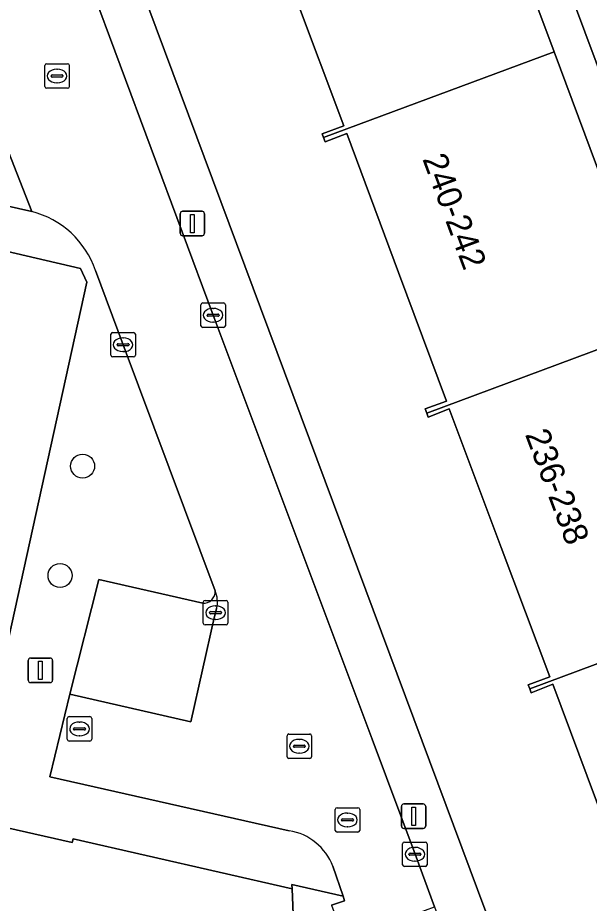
# Model space of a CAD drawing. Extents: x 162172 to 163187, y 382874 to 383685.
# Drawn here: x 162367.65 to 162390.96, y 383088.52 to 383124.66 of the extents above; entities that cross this region are included whole.
import ezdxf

# ---------------------------------------------------------------- set-up
doc = ezdxf.new("R2010")
doc.units = 0
for name, color, linetype in [('IMGEO_Boom', 7, 'Continuous'), ('IMGEO_Erf', 7, 'Continuous'), ('IMGEO_Kolk', 7, 'Continuous'), ('IMGEO_Lichtmast', 7, 'Continuous'), ('IMGEO_Pand', 7, 'Continuous'), ('IMGEO_Pand_nummerreeks', 7, 'Continuous'), ('IMGEO_Parkeervlak_open', 7, 'Continuous'), ('IMGEO_Rijbaan_lokaal_open', 7, 'Continuous'), ('IMGEO_Rioolput', 7, 'Continuous'), ('IMGEO_Voetpad_open', 7, 'Continuous')]:
    doc.layers.add(name, color=color, linetype=linetype)

msp = doc.modelspace()

# ---------------------------------------------------------------- linework, layer by layer
at = {"layer": 'IMGEO_Boom'}
for centre in [(162370.293, 383106.361), (162369.371, 383101.895)]:
    msp.add_circle(centre, 0.489, dxfattribs=at)
at = {"layer": 'IMGEO_Erf'}
for points in [[(162359.825, 383215.896), (162358.914, 383216.981), (162356.967, 383215.305), (162356.504, 383215.835), (162349.101, 383209.561), (162355.095, 383202.477), (162363.815, 383192.171), (162364.347, 383190.746), (162368.54, 383179.505), (162372.735, 383168.262), (162376.929, 383157.02), (162381.126, 383145.77), (162385.323, 383134.518), (162389.521, 383123.265), (162393.719, 383112.013)], [(162393.012, 383118.114), (162386.314, 383136.041), (162375.57, 383164.802), (162383.174, 383167.656), (162370.478, 383201.768), (162404.26, 383214.377)], [(162351.468, 383182.584), (162358.858, 383162.93), (162388.064, 383084.639), (162394.027, 383068.875), (162394.311, 383068.989), (162396.634, 383062.777)], [(162391.588, 383091.776), (162389.467, 383097.455), (162388.591, 383097.113), (162388.531, 383097.267), (162388.464, 383097.437), (162389.348, 383097.767), (162387.369, 383103.042), (162385.245, 383108.703), (162384.39, 383108.363), (162384.329, 383108.518), (162384.259, 383108.693), (162385.14, 383109.009), (162383.181, 383114.263), (162381.067, 383119.933), (162380.189, 383119.597), (162380.124, 383119.767), (162380.064, 383119.924), (162380.946, 383120.244), (162378.98, 383125.514)], [(162380.445, 383088.443), (162380.979, 383088.622), (162380.917, 383088.806), (162378.82, 383089.288), (162378.837, 383089.116), (162379.301, 383077.414)]]:
    msp.add_lwpolyline(points, dxfattribs=at)
at = {"layer": 'IMGEO_Kolk'}
for p, q in [((162375.19, 383113.017), (162376.042, 383113.017)), ((162375.115, 383112.091), (162375.115, 383112.943)), ((162375.603, 383112.797), (162375.628, 383112.797)), ((162376.116, 383112.943), (162376.116, 383112.091)), ((162375.374, 383112.511), (162375.374, 383112.523)), ((162375.812, 383112.474), (162375.414, 383112.474)), ((162375.417, 383112.56), (162375.815, 383112.56)), ((162375.858, 383112.523), (162375.858, 383112.511)), ((162376.042, 383112.017), (162375.19, 383112.017)), ((162375.626, 383112.237), (162375.601, 383112.237)), ((162371.443, 383110.888), (162371.443, 383111.74)), ((162371.518, 383111.814), (162372.37, 383111.814)), ((162371.931, 383111.594), (162371.956, 383111.594)), ((162372.444, 383111.74), (162372.444, 383110.888)), ((162371.702, 383111.308), (162371.702, 383111.32)), ((162372.14, 383111.271), (162371.742, 383111.271)), ((162371.745, 383111.357), (162372.143, 383111.357)), ((162372.186, 383111.32), (162372.186, 383111.308)), ((162372.37, 383110.814), (162371.518, 383110.814)), ((162371.954, 383111.034), (162371.929, 383111.034)), ((162375.215, 383099.953), (162375.215, 383100.805)), ((162375.29, 383100.879), (162376.142, 383100.879)), ((162376.216, 383100.805), (162376.216, 383099.953)), ((162375.474, 383100.373), (162375.474, 383100.385)), ((162375.912, 383100.336), (162375.514, 383100.336)), ((162375.517, 383100.422), (162375.915, 383100.422)), ((162375.703, 383100.659), (162375.728, 383100.659)), ((162375.958, 383100.385), (162375.958, 383100.373)), ((162375.726, 383100.099), (162375.701, 383100.099)), ((162376.142, 383099.879), (162375.29, 383099.879)), ((162383.346, 383090.094), (162383.346, 383090.946)), ((162383.421, 383091.02), (162384.273, 383091.02)), ((162384.347, 383090.946), (162384.347, 383090.094)), ((162383.648, 383090.563), (162384.046, 383090.563)), ((162383.834, 383090.8), (162383.859, 383090.8)), ((162383.605, 383090.514), (162383.605, 383090.526)), ((162384.043, 383090.477), (162383.645, 383090.477)), ((162383.857, 383090.24), (162383.832, 383090.24)), ((162384.089, 383090.526), (162384.089, 383090.514)), ((162384.273, 383090.02), (162383.421, 383090.02))]:
    msp.add_line(p, q, dxfattribs=at)
for points in [[(162375.19, 383113.017), (162376.042, 383113.017)], [(162375.115, 383112.091), (162375.115, 383112.943)], [(162376.116, 383112.943), (162376.116, 383112.091)], [(162376.042, 383112.017), (162375.19, 383112.017)], [(162371.443, 383110.888), (162371.443, 383111.74)], [(162371.518, 383111.814), (162372.37, 383111.814)], [(162372.444, 383111.74), (162372.444, 383110.888)], [(162372.37, 383110.814), (162371.518, 383110.814)], [(162375.215, 383099.953), (162375.215, 383100.805)], [(162375.29, 383100.879), (162376.142, 383100.879)], [(162376.216, 383100.805), (162376.216, 383099.953)], [(162376.142, 383099.879), (162375.29, 383099.879)], [(162383.346, 383090.094), (162383.346, 383090.946)], [(162383.421, 383091.02), (162384.273, 383091.02)], [(162384.347, 383090.946), (162384.347, 383090.094)], [(162384.273, 383090.02), (162383.421, 383090.02)]]:
    msp.add_lwpolyline(points, dxfattribs=at)
for centre, radius, start, end in [((162375.192, 383112.941), 0.0765, 91.552, 178.448), ((162375.192, 383112.941), 0.0765, 91.552, 178.448), ((162376.04, 383112.941), 0.0765, 1.552, 88.448), ((162376.04, 383112.941), 0.0765, 1.552, 88.448), ((162375.414, 383112.52), 0.0403, 85.8775, 175.7526), ((162375.411, 383112.51), 0.0366, 178.938, 274.7102), ((162375.815, 383112.517), 0.043, 264.8664, 352.4533), ((162375.819, 383112.522), 0.0386, 1.7309, 96.639), ((162375.192, 383112.093), 0.0765, 181.552, 268.448), ((162375.192, 383112.093), 0.0765, 181.552, 268.448), ((162376.04, 383112.093), 0.0765, 271.552, 358.448), ((162376.04, 383112.093), 0.0765, 271.552, 358.448), ((162371.52, 383111.738), 0.0765, 91.552, 178.448), ((162371.52, 383111.738), 0.0765, 91.552, 178.448), ((162372.368, 383111.738), 0.0765, 1.552, 88.448), ((162372.368, 383111.738), 0.0765, 1.552, 88.448), ((162371.742, 383111.317), 0.0403, 85.8775, 175.7526), ((162371.739, 383111.307), 0.0366, 178.938, 274.7102), ((162372.143, 383111.314), 0.043, 264.8664, 352.4533), ((162372.147, 383111.319), 0.0386, 1.7309, 96.639), ((162371.52, 383110.89), 0.0765, 181.552, 268.448), ((162371.52, 383110.89), 0.0765, 181.552, 268.448), ((162372.368, 383110.89), 0.0765, 271.552, 358.448), ((162372.368, 383110.89), 0.0765, 271.552, 358.448), ((162375.292, 383100.803), 0.0765, 91.552, 178.448), ((162375.292, 383100.803), 0.0765, 91.552, 178.448), ((162376.14, 383100.803), 0.0765, 1.552, 88.448), ((162376.14, 383100.803), 0.0765, 1.552, 88.448), ((162375.514, 383100.382), 0.0403, 85.8775, 175.7526), ((162375.511, 383100.372), 0.0366, 178.938, 274.7102), ((162375.915, 383100.379), 0.043, 264.8664, 352.4533), ((162375.919, 383100.384), 0.0386, 1.7309, 96.639), ((162375.292, 383099.955), 0.0765, 181.552, 268.448), ((162375.292, 383099.955), 0.0765, 181.552, 268.448), ((162376.14, 383099.955), 0.0765, 271.552, 358.448), ((162376.14, 383099.955), 0.0765, 271.552, 358.448), ((162383.423, 383090.944), 0.0765, 91.552, 178.448), ((162383.423, 383090.944), 0.0765, 91.552, 178.448), ((162384.271, 383090.944), 0.0765, 1.552, 88.448), ((162384.271, 383090.944), 0.0765, 1.552, 88.448), ((162383.645, 383090.523), 0.0403, 85.8775, 175.7526), ((162384.05, 383090.525), 0.0386, 1.7309, 96.639), ((162383.642, 383090.513), 0.0366, 178.938, 274.7102), ((162384.046, 383090.52), 0.043, 264.8664, 352.4533), ((162383.423, 383090.096), 0.0765, 181.552, 268.448), ((162383.423, 383090.096), 0.0765, 181.552, 268.448), ((162384.271, 383090.096), 0.0765, 271.552, 358.448), ((162384.271, 383090.096), 0.0765, 271.552, 358.448)]:
    msp.add_arc(centre, radius, start, end, dxfattribs=at)
for centre, major_axis, ratio, start_param, end_param in [((162375.602, 383112.517), (-0.387, 0.002), 0.722429, 4.712389, 7.853982), ((162375.627, 383112.517), (-0.39, 0.002), 0.717154, 1.570796, 4.712389), ((162371.93, 383111.314), (-0.387, 0.002), 0.722429, 4.712389, 7.853982), ((162371.955, 383111.314), (-0.39, 0.002), 0.717154, 1.570796, 4.712389), ((162375.702, 383100.379), (-0.387, 0.002), 0.722429, 4.712389, 7.853982), ((162375.727, 383100.379), (-0.39, 0.002), 0.717154, 1.570796, 4.712389), ((162383.833, 383090.52), (-0.387, 0.002), 0.722429, 4.712389, 7.853982), ((162383.858, 383090.52), (-0.39, 0.002), 0.717154, 1.570796, 4.712389)]:
    msp.add_ellipse(centre, major_axis=major_axis, ratio=ratio, start_param=start_param, end_param=end_param, dxfattribs=at)
at = {"layer": 'IMGEO_Lichtmast'}
for p, q in [((162374.273, 383115.86), (162374.273, 383116.66)), ((162374.273, 383116.66), (162374.273, 383115.86)), ((162374.373, 383116.76), (162375.163, 383116.76)), ((162375.163, 383116.76), (162374.373, 383116.76)), ((162375.263, 383116.66), (162375.263, 383115.86)), ((162375.263, 383115.86), (162375.263, 383116.66)), ((162375.163, 383115.76), (162374.373, 383115.76)), ((162374.373, 383115.76), (162375.163, 383115.76)), ((162368.176, 383098.526), (162368.966, 383098.526)), ((162368.966, 383098.526), (162368.176, 383098.526)), ((162368.076, 383097.626), (162368.076, 383098.426)), ((162368.076, 383098.426), (162368.076, 383097.626)), ((162369.066, 383098.426), (162369.066, 383097.626)), ((162369.066, 383097.626), (162369.066, 383098.426)), ((162368.966, 383097.526), (162368.176, 383097.526)), ((162368.176, 383097.526), (162368.966, 383097.526)), ((162383.296, 383091.672), (162383.296, 383092.472)), ((162383.296, 383092.472), (162383.296, 383091.672)), ((162383.396, 383092.572), (162384.186, 383092.572)), ((162384.186, 383092.572), (162383.396, 383092.572)), ((162384.286, 383092.472), (162384.286, 383091.672)), ((162384.286, 383091.672), (162384.286, 383092.472)), ((162384.186, 383091.572), (162383.396, 383091.572)), ((162383.396, 383091.572), (162384.186, 383091.572))]:
    msp.add_line(p, q, dxfattribs=at)
for points in [[(162374.693, 383116.635), (162374.843, 383116.635), (162374.843, 383115.885), (162374.693, 383115.885), (162374.693, 383116.635)], [(162368.496, 383098.401), (162368.646, 383098.401), (162368.646, 383097.651), (162368.496, 383097.651), (162368.496, 383098.401)], [(162383.716, 383092.447), (162383.866, 383092.447), (162383.866, 383091.697), (162383.716, 383091.697), (162383.716, 383092.447)]]:
    msp.add_lwpolyline(points, dxfattribs=at)
for centre, start, end in [((162374.373, 383116.66), 90, 180), ((162374.373, 383116.66), 90, 180), ((162375.163, 383116.66), 0, 90), ((162375.163, 383116.66), 360, 90), ((162374.373, 383115.86), 180, 270), ((162374.373, 383115.86), 180, 270), ((162375.163, 383115.86), 270, 0), ((162375.163, 383115.86), 270, 0), ((162368.176, 383098.426), 90, 180), ((162368.176, 383098.426), 90, 180), ((162368.966, 383098.426), 0, 90), ((162368.966, 383098.426), 360, 90), ((162368.176, 383097.626), 180, 270), ((162368.176, 383097.626), 180, 270), ((162368.966, 383097.626), 270, 0), ((162368.966, 383097.626), 270, 0), ((162383.396, 383092.472), 90, 180), ((162383.396, 383092.472), 90, 180), ((162384.186, 383092.472), 0, 90), ((162384.186, 383092.472), 360, 90), ((162383.396, 383091.672), 180, 270), ((162383.396, 383091.672), 180, 270), ((162384.186, 383091.672), 270, 0), ((162384.186, 383091.672), 270, 0)]:
    msp.add_arc(centre, 0.1, start, end, dxfattribs=at)
at = {"layer": 'IMGEO_Pand'}
for points in [[(162423.627, 383134.485), (162422.886, 383134.222), (162420.968, 383133.542), (162415.944, 383147.093), (162386.314, 383136.041), (162393.012, 383118.114), (162426.675, 383130.669)], [(162379.301, 383077.414), (162378.837, 383089.116), (162369.905, 383091.146), (162369.868, 383091.004), (162365.708, 383091.937), (162365.51, 383091.485), (162365.107, 383089.695), (162363.839, 383089.981), (162364.386, 383092.39), (162360.001, 383093.385), (162355.473, 383094.41), (162350.02, 383084.03)]]:
    msp.add_lwpolyline(points, dxfattribs=at)
for points in [[(162380.124, 383119.767), (162389.521, 383123.265), (162385.323, 383134.518), (162375.921, 383131.018), (162375.991, 383130.836), (162376.868, 383131.174), (162378.98, 383125.514), (162380.946, 383120.244), (162380.064, 383119.924)], [(162380.124, 383119.767), (162380.189, 383119.597), (162381.067, 383119.933), (162383.181, 383114.263), (162385.14, 383109.009), (162384.259, 383108.693), (162384.329, 383108.518), (162393.719, 383112.013), (162389.521, 383123.265)], [(162397.917, 383100.761), (162393.719, 383112.013), (162384.329, 383108.518), (162384.39, 383108.363), (162385.245, 383108.703), (162387.369, 383103.042), (162389.348, 383097.767), (162388.464, 383097.437), (162388.531, 383097.267)], [(162397.917, 383100.761), (162388.531, 383097.267), (162388.591, 383097.113), (162389.467, 383097.455), (162391.588, 383091.776), (162393.551, 383086.518), (162392.664, 383086.186), (162392.725, 383086.013), (162402.115, 383089.508)]]:
    msp.add_lwpolyline(points, close=True, dxfattribs=at)
at = {"layer": 'IMGEO_Parkeervlak_open'}
msp.add_lwpolyline([(162365.755, 383115.455), (162362.995, 383103.294), (162361.952, 383098.836), (162366.909, 383097.697), (162370.459, 383113.864), (162370.208, 383114.43)], close=True, dxfattribs=at)
msp.add_lwpolyline([(162375.191, 383100.765), (162370.955, 383101.733), (162369.765, 383097.058), (162374.712, 383095.926), (162375.661, 383100.164), (162375.717, 383100.378), (162375.76, 383100.555)], dxfattribs=at)
for centre, radius, start, end in [((162375.218, 383101.246), 0.482, 266.7324, 3.0421), ((162374.631, 383100.822), 1.16, 346.7221, 22.8448)]:
    msp.add_arc(centre, radius, start, end, dxfattribs=at)
at = {"layer": 'IMGEO_Rijbaan_lokaal_open'}
for points in [[(162375.617, 383112.518), (162366.758, 383136.336), (162360.998, 383151.695), (162355.514, 383166.364), (162349.929, 383181.214)], [(162303.338, 383131.47), (162304.183, 383131.235), (162306.191, 383130.77), (162310.151, 383129.913), (162314.749, 383128.846), (162322.791, 383127.03), (162328.89, 383125.665), (162331.798, 383124.977), (162341.498, 383122.789), (162347.556, 383121.422), (162352.856, 383120.205), (162360.167, 383118.574), (162366.151, 383117.218), (162368.217, 383116.755), (162362.082, 383132.452)], [(162362.082, 383132.452), (162368.217, 383116.755)], [(162370.82, 383114.344), (162371.946, 383111.314), (162375.7, 383101.272)], [(162380.505, 383090.029), (162380.917, 383088.806), (162380.979, 383088.622), (162380.445, 383088.443), (162380.978, 383087.017), (162384.643, 383088.38), (162383.86, 383090.523), (162382.099, 383095.223), (162375.617, 383112.518)], [(162375.76, 383100.555), (162375.717, 383100.378), (162375.661, 383100.164), (162374.712, 383095.926), (162369.765, 383097.058), (162368.959, 383093.676), (162378.723, 383091.483)]]:
    msp.add_lwpolyline(points, dxfattribs=at)
for centre, radius, start, end in [((162367.259, 383113.11), 3.768, 19.1097, 75.2762), ((162374.631, 383100.822), 1.16, 346.7221, 22.8448), ((162378.343, 383089.198), 2.316, 21.0191, 80.5563)]:
    msp.add_arc(centre, radius, start, end, dxfattribs=at)
at = {"layer": 'IMGEO_Rioolput'}
for p, q in [((162368.825, 383122.78), (162369.677, 383122.78)), ((162368.75, 383121.854), (162368.75, 383122.706)), ((162369.238, 383122.56), (162369.263, 383122.56)), ((162369.751, 383122.706), (162369.751, 383121.854)), ((162369.009, 383122.274), (162369.009, 383122.286)), ((162369.447, 383122.237), (162369.049, 383122.237)), ((162369.052, 383122.323), (162369.45, 383122.323)), ((162369.261, 383122), (162369.236, 383122)), ((162369.493, 383122.286), (162369.493, 383122.274)), ((162369.677, 383121.78), (162368.825, 383121.78)), ((162369.665, 383095.211), (162369.665, 383096.063)), ((162369.74, 383096.137), (162370.592, 383096.137)), ((162370.666, 383096.063), (162370.666, 383095.211)), ((162369.924, 383095.631), (162369.924, 383095.643)), ((162369.967, 383095.68), (162370.365, 383095.68)), ((162370.153, 383095.917), (162370.178, 383095.917)), ((162370.408, 383095.643), (162370.408, 383095.631)), ((162370.362, 383095.594), (162369.964, 383095.594)), ((162370.176, 383095.357), (162370.151, 383095.357)), ((162378.631, 383094.502), (162378.631, 383095.354)), ((162378.706, 383095.428), (162379.558, 383095.428)), ((162379.632, 383095.354), (162379.632, 383094.502)), ((162370.592, 383095.137), (162369.74, 383095.137)), ((162378.89, 383094.922), (162378.89, 383094.934)), ((162378.933, 383094.971), (162379.331, 383094.971)), ((162379.119, 383095.208), (162379.144, 383095.208)), ((162379.374, 383094.934), (162379.374, 383094.922)), ((162379.328, 383094.885), (162378.93, 383094.885)), ((162379.142, 383094.648), (162379.117, 383094.648)), ((162379.558, 383094.428), (162378.706, 383094.428)), ((162380.67, 383092.421), (162381.522, 383092.421)), ((162380.595, 383091.495), (162380.595, 383092.347)), ((162381.083, 383092.201), (162381.108, 383092.201)), ((162381.596, 383092.347), (162381.596, 383091.495)), ((162380.854, 383091.915), (162380.854, 383091.927)), ((162381.292, 383091.878), (162380.894, 383091.878)), ((162380.897, 383091.964), (162381.295, 383091.964)), ((162381.338, 383091.927), (162381.338, 383091.915)), ((162381.522, 383091.421), (162380.67, 383091.421)), ((162381.106, 383091.641), (162381.081, 383091.641))]:
    msp.add_line(p, q, dxfattribs=at)
for points in [[(162368.825, 383122.78), (162369.677, 383122.78)], [(162368.75, 383121.854), (162368.75, 383122.706)], [(162369.751, 383122.706), (162369.751, 383121.854)], [(162369.677, 383121.78), (162368.825, 383121.78)], [(162369.665, 383095.211), (162369.665, 383096.063)], [(162369.74, 383096.137), (162370.592, 383096.137)], [(162370.666, 383096.063), (162370.666, 383095.211)], [(162378.631, 383094.502), (162378.631, 383095.354)], [(162378.706, 383095.428), (162379.558, 383095.428)], [(162379.632, 383095.354), (162379.632, 383094.502)], [(162370.592, 383095.137), (162369.74, 383095.137)], [(162379.558, 383094.428), (162378.706, 383094.428)], [(162380.67, 383092.421), (162381.522, 383092.421)], [(162380.595, 383091.495), (162380.595, 383092.347)], [(162381.596, 383092.347), (162381.596, 383091.495)], [(162381.522, 383091.421), (162380.67, 383091.421)]]:
    msp.add_lwpolyline(points, dxfattribs=at)
for centre, radius, start, end in [((162368.827, 383122.704), 0.0765, 91.552, 178.448), ((162368.827, 383122.704), 0.0765, 91.552, 178.448), ((162369.675, 383122.704), 0.0765, 1.552, 88.448), ((162369.675, 383122.704), 0.0765, 1.552, 88.448), ((162369.049, 383122.283), 0.0403, 85.8775, 175.7526), ((162369.046, 383122.273), 0.0366, 178.938, 274.7102), ((162369.45, 383122.28), 0.043, 264.8664, 352.4533), ((162369.454, 383122.285), 0.0386, 1.7309, 96.639), ((162368.827, 383121.856), 0.0765, 181.552, 268.448), ((162368.827, 383121.856), 0.0765, 181.552, 268.448), ((162369.675, 383121.856), 0.0765, 271.552, 358.448), ((162369.675, 383121.856), 0.0765, 271.552, 358.448), ((162369.742, 383096.061), 0.0765, 91.552, 178.448), ((162369.742, 383096.061), 0.0765, 91.552, 178.448), ((162370.59, 383096.061), 0.0765, 1.552, 88.448), ((162370.59, 383096.061), 0.0765, 1.552, 88.448), ((162369.964, 383095.64), 0.0403, 85.8775, 175.7526), ((162369.961, 383095.63), 0.0366, 178.938, 274.7102), ((162370.365, 383095.637), 0.043, 264.8664, 352.4533), ((162370.369, 383095.642), 0.0386, 1.7309, 96.639), ((162378.708, 383095.352), 0.0765, 91.552, 178.448), ((162378.708, 383095.352), 0.0765, 91.552, 178.448), ((162379.556, 383095.352), 0.0765, 1.552, 88.448), ((162379.556, 383095.352), 0.0765, 1.552, 88.448), ((162369.742, 383095.213), 0.0765, 181.552, 268.448), ((162369.742, 383095.213), 0.0765, 181.552, 268.448), ((162370.59, 383095.213), 0.0765, 271.552, 358.448), ((162370.59, 383095.213), 0.0765, 271.552, 358.448), ((162378.93, 383094.931), 0.0403, 85.8775, 175.7526), ((162378.927, 383094.921), 0.0366, 178.938, 274.7102), ((162379.331, 383094.928), 0.043, 264.8664, 352.4533), ((162379.335, 383094.933), 0.0386, 1.7309, 96.639), ((162378.708, 383094.504), 0.0765, 181.552, 268.448), ((162378.708, 383094.504), 0.0765, 181.552, 268.448), ((162379.556, 383094.504), 0.0765, 271.552, 358.448), ((162379.556, 383094.504), 0.0765, 271.552, 358.448), ((162380.672, 383092.345), 0.0765, 91.552, 178.448), ((162380.672, 383092.345), 0.0765, 91.552, 178.448), ((162381.52, 383092.345), 0.0765, 1.552, 88.448), ((162381.52, 383092.345), 0.0765, 1.552, 88.448), ((162380.894, 383091.924), 0.0403, 85.8775, 175.7526), ((162380.891, 383091.914), 0.0366, 178.938, 274.7102), ((162381.295, 383091.921), 0.043, 264.8664, 352.4533), ((162381.299, 383091.926), 0.0386, 1.7309, 96.639), ((162380.672, 383091.497), 0.0765, 181.552, 268.448), ((162380.672, 383091.497), 0.0765, 181.552, 268.448), ((162381.52, 383091.497), 0.0765, 271.552, 358.448), ((162381.52, 383091.497), 0.0765, 271.552, 358.448)]:
    msp.add_arc(centre, radius, start, end, dxfattribs=at)
for centre, major_axis, ratio, start_param, end_param in [((162369.237, 383122.28), (-0.387, 0.002), 0.722429, 4.712389, 7.853982), ((162369.262, 383122.28), (-0.39, 0.002), 0.717154, 1.570796, 4.712389), ((162370.152, 383095.637), (-0.387, 0.002), 0.722429, 4.712389, 7.853982), ((162370.177, 383095.637), (-0.39, 0.002), 0.717154, 1.570796, 4.712389), ((162379.118, 383094.928), (-0.387, 0.002), 0.722429, 4.712389, 7.853982), ((162379.143, 383094.928), (-0.39, 0.002), 0.717154, 1.570796, 4.712389), ((162381.082, 383091.921), (-0.387, 0.002), 0.722429, 4.712389, 7.853982), ((162381.107, 383091.921), (-0.39, 0.002), 0.717154, 1.570796, 4.712389)]:
    msp.add_ellipse(centre, major_axis=major_axis, ratio=ratio, start_param=start_param, end_param=end_param, dxfattribs=at)
at = {"layer": 'IMGEO_Voetpad_open'}
for points in [[(162349.929, 383181.214), (162355.514, 383166.364), (162360.998, 383151.695), (162366.758, 383136.336), (162375.617, 383112.518), (162382.099, 383095.223), (162383.86, 383090.523), (162384.643, 383088.38), (162394.394, 383061.785), (162396.342, 383062.654), (162394.027, 383068.875), (162388.064, 383084.639), (162358.858, 383162.93)], [(162368.217, 383116.755), (162366.151, 383117.218), (162365.755, 383115.455), (162370.208, 383114.43), (162370.459, 383113.864), (162366.909, 383097.697), (162366.152, 383094.299), (162355.213, 383096.79), (162350.392, 383097.847), (162352.547, 383107.224), (162356.565, 383106.314)], [(162375.7, 383101.272), (162371.946, 383111.314), (162370.82, 383114.344)], [(162378.723, 383091.483), (162368.959, 383093.676), (162369.765, 383097.058), (162370.955, 383101.733), (162375.191, 383100.765)], [(162341.366, 383097.566), (162355.473, 383094.41), (162360.001, 383093.385), (162364.386, 383092.39), (162363.839, 383089.981), (162365.107, 383089.695), (162365.51, 383091.485), (162365.708, 383091.937), (162369.868, 383091.004), (162369.905, 383091.146), (162378.837, 383089.116), (162378.82, 383089.288), (162380.917, 383088.806), (162380.505, 383090.029)]]:
    msp.add_lwpolyline(points, dxfattribs=at)
for centre, radius, start, end in [((162367.259, 383113.11), 3.768, 19.1097, 75.2762), ((162375.218, 383101.246), 0.482, 266.7324, 3.0421), ((162378.343, 383089.198), 2.316, 21.0191, 80.5563)]:
    msp.add_arc(centre, radius, start, end, dxfattribs=at)

# ---------------------------------------------------------------- texts
at = {"layer": 'IMGEO_Pand_nummerreeks'}
for s, rotation, p in [('240-242', 290.4479, (162384.143, 383118.896)), ('236-238', 290.5652, (162388.329, 383107.657))]:
    msp.add_text(s, height=1, rotation=rotation, dxfattribs=at).set_placement(p)

doc.saveas('drawing.dxf')
